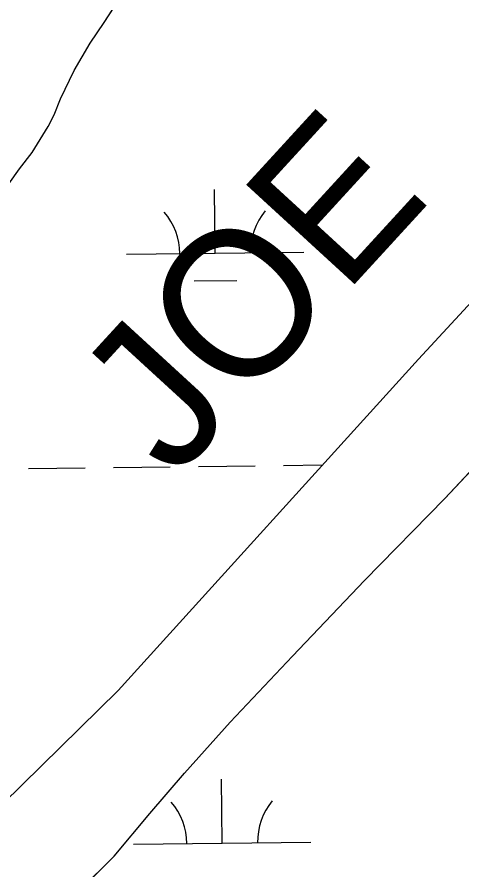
# Model space of a CAD drawing. Extents: x 3694830 to 3732949, y 415201 to 440970.
# Drawn here: x 3722349.7 to 3722600.8, y 421156.3 to 421637.3 of the extents above; entities that cross this region are included whole.
import ezdxf

# ---------------------------------------------------------------- set-up
doc = ezdxf.new("R2010")
doc.units = 0
for name, color, linetype in [('V-RIVR-IDEN', 7, 'Continuous'), ('V-TOPO-SHOR', 7, 'Continuous'), ('V-WETL-SWMP', 7, 'Continuous')]:
    doc.layers.add(name, color=color, linetype=linetype)

msp = doc.modelspace()

# ---------------------------------------------------------------- linework, layer by layer
at = {"layer": 'V-TOPO-SHOR'}
for points in [[(3722309.22, 421161.85), (3722406.72, 421257.47), (3722576.29, 421444.4), (3722797.81, 421684.1)], [(3722345.04, 421543.33), (3722351.1, 421551.67), (3722358.23, 421560.95), (3722367.24, 421575.48), (3722370.61, 421582.2), (3722374.24, 421591.08), (3722381.91, 421607.22), (3722391.06, 421622.55), (3722398.86, 421634.25), (3722405.45, 421644.34)], [(3722380.2, 421140.03), (3722404.44, 421164), (3722424.69, 421188.23), (3722444.13, 421210.87), (3722469.97, 421239.63), (3722505.13, 421276.92), (3722545.88, 421319.52), (3722591.17, 421365.86), (3722690.52, 421471.85)]]:
    msp.add_lwpolyline(points, dxfattribs=at)
at = {"layer": 'V-WETL-SWMP'}
for p, q in [((3722461.53, 421504.09), (3722461.1, 421540.09)), ((3722411.53, 421503.49), (3722511.52, 421504.69)), ((3722449.71, 421488.52), (3722473.71, 421488.8)), ((3722591.17, 421365.86), (3722690.52, 421471.85)), ((3722356.12, 421382.75), (3722388.12, 421383.13)), ((3722404.12, 421383.33), (3722436.12, 421383.71)), ((3722452.11, 421383.9), (3722484.11, 421384.28)), ((3722500.11, 421384.47), (3722522.16, 421384.73)), ((3722545.88, 421319.52), (3722591.17, 421365.86)), ((3722505.13, 421276.91), (3722545.88, 421319.52)), ((3722469.97, 421239.63), (3722505.13, 421276.91)), ((3722444.13, 421210.87), (3722469.97, 421239.63)), ((3722424.69, 421188.23), (3722444.13, 421210.87)), ((3722465.5, 421171.43), (3722465.07, 421207.43)), ((3722404.44, 421164), (3722424.69, 421188.23)), ((3722415.51, 421170.84), (3722515.5, 421172.03)), ((3722380.2, 421140.03), (3722404.44, 421164))]:
    msp.add_line(p, q, dxfattribs=at)
for points in [[(3723339.19, 422248.66), (3723198.56, 422117.16), (3723011.58, 421913.89), (3722797.82, 421684.1), (3722576.29, 421444.4)], [(3722345.05, 421543.33), (3722351.1, 421551.67), (3722358.23, 421560.95), (3722367.24, 421575.48), (3722370.61, 421582.2), (3722374.24, 421591.08), (3722381.91, 421607.22), (3722391.06, 421622.55), (3722398.86, 421634.25), (3722415.41, 421659.81)], [(3722576.29, 421444.4), (3722406.72, 421257.46), (3722309.21, 421161.85)]]:
    msp.add_lwpolyline(points, dxfattribs=at)
for centre, start, end in [((3722406.28, 421503.91), 359.9115, 41.4552), ((3722516.76, 421505.22), 139.9115, 181.4552), ((3722410.26, 421171.25), 359.9115, 41.4552), ((3722520.73, 421172.57), 139.9115, 181.4552)]:
    msp.add_arc(centre, 35.25, start, end, dxfattribs=at)

# ---------------------------------------------------------------- texts
at = {"layer": 'V-RIVR-IDEN'}
msp.add_text('JOE ', height=83, rotation=47.4896, dxfattribs=at).set_placement((3722438.23, 421375.38))

doc.saveas('drawing.dxf')
